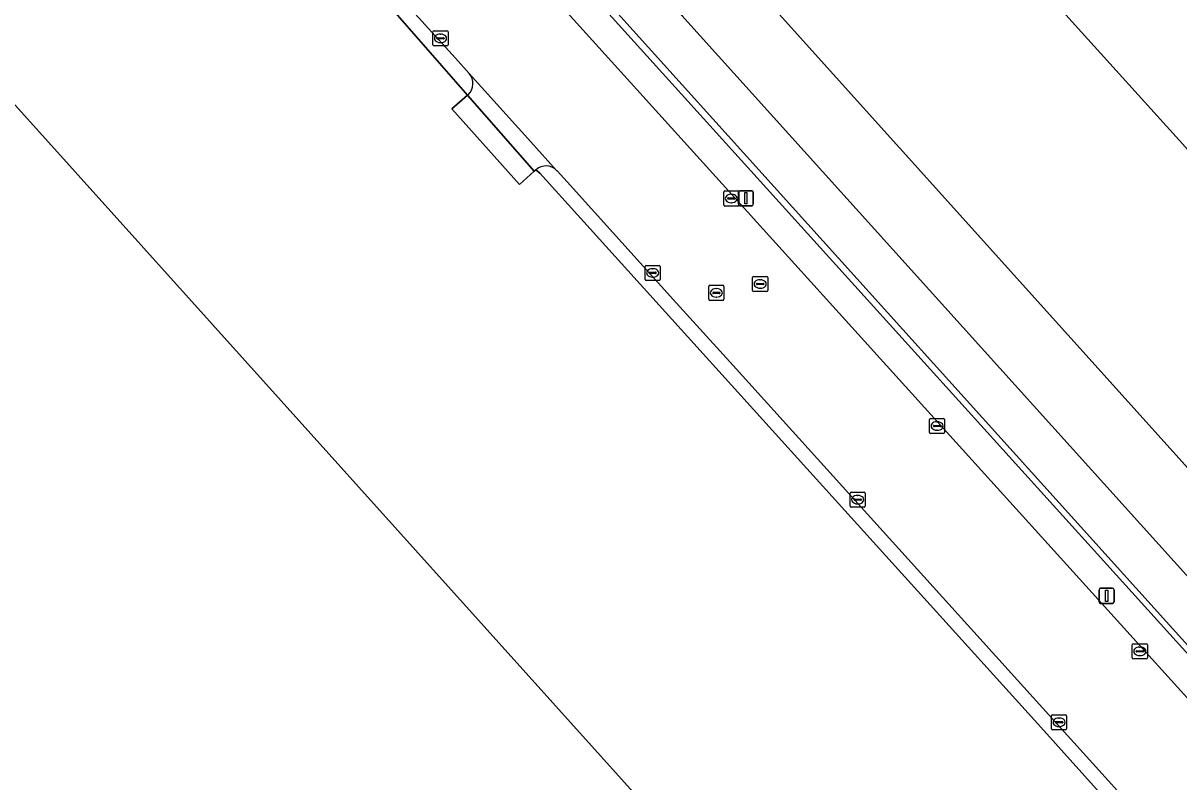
# Model space of a CAD drawing. Extents: x 156141 to 158132, y 385651 to 388333.
# Drawn here: x 156844.2 to 156920.6, y 387638.5 to 387688.6 of the extents above; entities that cross this region are included whole.
import ezdxf

# ---------------------------------------------------------------- set-up
doc = ezdxf.new("R2010")
doc.units = 0
for name, color, linetype in [('IMGEO_Erf', 7, 'Continuous'), ('IMGEO_Groenvoorziening', 7, 'Continuous'), ('IMGEO_Hek', 7, 'Continuous'), ('IMGEO_Kolk', 7, 'Continuous'), ('IMGEO_Lichtmast', 7, 'Continuous'), ('IMGEO_Pand', 7, 'Continuous'), ('IMGEO_Parkeervlak_gesloten', 7, 'Continuous'), ('IMGEO_Rijbaan_lokaal_gesloten', 7, 'Continuous'), ('IMGEO_Rijbaan_lokaal_open', 7, 'Continuous'), ('IMGEO_Rioolput', 7, 'Continuous')]:
    doc.layers.add(name, color=color, linetype=linetype)

msp = doc.modelspace()

# ---------------------------------------------------------------- linework, layer by layer
at = {"layer": 'IMGEO_Erf'}
msp.add_lwpolyline([(156919.423, 387633.226), (156911.468, 387642.071), (156896.43, 387658.694), (156878.364, 387678.665), (156878.118, 387678.899), (156878, 387678.794), (156877.02, 387677.922), (156872.551, 387682.919), (156873.602, 387683.816), (156868.188, 387689.996), (156865.486, 387691.341), (156821.88, 387739.622), (156820.798, 387742.434), (156782.826, 387784.436), (156649.326, 387932.102)], dxfattribs=at)
msp.add_lwpolyline([(156669.507, 387682.08), (156538.947, 387826.991), (156537.015, 387829.136), (156633.839, 387916.211), (156766.18, 387769.321), (156897.382, 387623.525), (156929.98, 387587.301), (156947.364, 387567.957), (156834.491, 387466.369), (156819.115, 387483.525), (156835.125, 387497.929)], close=True, dxfattribs=at)
at = {"layer": 'IMGEO_Groenvoorziening'}
for points in [[(156495.288, 387798.032), (156497.516, 387795.46), (156498.875, 387796.552), (156498.256, 387797.302), (156496.434, 387799.756), (156494.885, 387802.348), (156493.58, 387805.062), (156492.828, 387807.989), (156492.714, 387811.016), (156493.241, 387813.991), (156494.315, 387816.807), (156496.092, 387819.262), (156498.141, 387821.475), (156500.322, 387823.545), (156622.58, 387939.493), (156649.326, 387932.102), (156782.826, 387784.436), (156820.798, 387742.434), (156821.88, 387739.622), (156865.486, 387691.341), (156868.188, 387689.996), (156873.602, 387683.816), (156873.63, 387683.84)], [(156873.705, 387685.26), (156872.8, 387686.255), (156870.786, 387688.471), (156868.773, 387690.708), (156866.957, 387691.606), (156834.268, 387727.754), (156822.108, 387741.201), (156821.428, 387743.058), (156803.338, 387763.094)], [(156852.129, 387734.718), (156846.823, 387729.924), (156851.133, 387725.147), (156930.508, 387637.149), (156931.96, 387635.552), (156936.769, 387640.046)], [(156846.886, 387726.042), (156850.92, 387721.633), (156926.563, 387638.018), (156927.239, 387637.26), (156928.075, 387636.323)], [(156931.96, 387635.552), (156930.508, 387637.149), (156929.996, 387637.169), (156851.09, 387724.427)], [(156936.704, 387642.065), (156935.496, 387643.294), (156932.006, 387640.024), (156887.754, 387689.083), (156884.418, 387692.639)], [(156878.118, 387678.899), (156878.364, 387678.665), (156896.43, 387658.694), (156911.468, 387642.071), (156919.423, 387633.226), (156925.594, 387626.442), (156937.3, 387613.479), (156947.662, 387602.008), (156958.523, 387588.047), (156962.491, 387582.926), (156966.109, 387578.225), (156968.927, 387574.399), (156990.74, 387544.53), (156990.607, 387543.655), (156990.279, 387541.5), (156990.602, 387541.063), (156991.243, 387545.432), (156969.655, 387575.047), (156967.267, 387578.279), (156964.606, 387581.853), (156964.868, 387582.053), (156962.094, 387585.711), (156959.07, 387589.702)], [(156925.308, 387628.175), (156922.531, 387631.246), (156891.136, 387665.968), (156887.408, 387670.091), (156880.175, 387678.093), (156879.508, 387678.816), (156879.481, 387678.846)]]:
    msp.add_lwpolyline(points, dxfattribs=at)
msp.add_lwpolyline([(156851.133, 387725.147), (156846.823, 387729.924), (156846.494, 387729.504), (156851.09, 387724.427), (156929.996, 387637.169), (156930.508, 387637.149)], close=True, dxfattribs=at)
for centre, radius, start, end in [((156872.932, 387684.589), 1.024, 312.97771, 40.97553), ((156878.773, 387678.182), 0.971, 43.13988, 132.40649)]:
    msp.add_arc(centre, radius, start, end, dxfattribs=at)
at = {"layer": 'IMGEO_Hek'}
for points in [[(156873.602, 387683.816), (156868.188, 387689.996), (156865.486, 387691.341), (156821.88, 387739.622), (156820.798, 387742.434)], [(156930.508, 387637.149), (156851.133, 387725.147)], [(156968.927, 387574.399), (156967.593, 387576.201), (156966.109, 387578.225), (156962.491, 387582.926), (156958.523, 387588.047), (156947.662, 387602.008), (156937.3, 387613.479), (156925.594, 387626.442), (156919.423, 387633.226), (156911.468, 387642.071), (156896.43, 387658.694), (156878.364, 387678.665), (156878.118, 387678.899)]]:
    msp.add_lwpolyline(points, dxfattribs=at)
at = {"layer": 'IMGEO_Kolk'}
for p, q in [((156871.306, 387687.149), (156871.306, 387688.001)), ((156871.381, 387688.075), (156872.233, 387688.075)), ((156872.307, 387688.001), (156872.307, 387687.149)), ((156871.565, 387687.569), (156871.565, 387687.581)), ((156872.003, 387687.532), (156871.605, 387687.532)), ((156871.608, 387687.618), (156872.006, 387687.618)), ((156871.817, 387687.295), (156871.792, 387687.295)), ((156871.794, 387687.855), (156871.819, 387687.855)), ((156872.049, 387687.581), (156872.049, 387687.569)), ((156872.233, 387687.075), (156871.381, 387687.075)), ((156890.522, 387676.571), (156890.522, 387677.423)), ((156890.597, 387677.497), (156891.449, 387677.497)), ((156891.01, 387677.277), (156891.035, 387677.277)), ((156891.523, 387677.423), (156891.523, 387676.571)), ((156891.449, 387676.497), (156890.597, 387676.497)), ((156890.781, 387676.991), (156890.781, 387677.003)), ((156891.219, 387676.954), (156890.821, 387676.954)), ((156890.824, 387677.04), (156891.222, 387677.04)), ((156891.033, 387676.717), (156891.008, 387676.717)), ((156891.265, 387677.003), (156891.265, 387676.991)), ((156885.323, 387671.655), (156885.323, 387672.507)), ((156885.398, 387672.581), (156886.25, 387672.581)), ((156885.582, 387672.075), (156885.582, 387672.087)), ((156886.02, 387672.038), (156885.622, 387672.038)), ((156885.625, 387672.124), (156886.023, 387672.124)), ((156885.811, 387672.361), (156885.836, 387672.361)), ((156886.066, 387672.087), (156886.066, 387672.075)), ((156886.324, 387672.507), (156886.324, 387671.655)), ((156886.25, 387671.581), (156885.398, 387671.581)), ((156885.834, 387671.801), (156885.809, 387671.801)), ((156904.119, 387661.544), (156904.119, 387662.396)), ((156904.194, 387662.47), (156905.046, 387662.47)), ((156904.421, 387662.013), (156904.819, 387662.013)), ((156904.607, 387662.25), (156904.632, 387662.25)), ((156905.12, 387662.396), (156905.12, 387661.544)), ((156905.046, 387661.47), (156904.194, 387661.47)), ((156904.378, 387661.964), (156904.378, 387661.976)), ((156904.816, 387661.927), (156904.418, 387661.927)), ((156904.63, 387661.69), (156904.605, 387661.69)), ((156904.862, 387661.976), (156904.862, 387661.964)), ((156898.876, 387656.678), (156898.876, 387657.53)), ((156898.951, 387657.604), (156899.803, 387657.604)), ((156899.877, 387657.53), (156899.877, 387656.678)), ((156899.135, 387657.098), (156899.135, 387657.11)), ((156899.573, 387657.061), (156899.175, 387657.061)), ((156899.178, 387657.147), (156899.576, 387657.147)), ((156899.387, 387656.824), (156899.362, 387656.824)), ((156899.364, 387657.384), (156899.389, 387657.384)), ((156899.619, 387657.11), (156899.619, 387657.098)), ((156899.803, 387656.604), (156898.951, 387656.604)), ((156917.516, 387646.661), (156917.516, 387647.513)), ((156917.591, 387647.587), (156918.443, 387647.587)), ((156918.517, 387647.513), (156918.517, 387646.661)), ((156917.775, 387647.081), (156917.775, 387647.093)), ((156918.213, 387647.044), (156917.815, 387647.044)), ((156917.818, 387647.13), (156918.216, 387647.13)), ((156918.027, 387646.807), (156918.002, 387646.807)), ((156918.004, 387647.367), (156918.029, 387647.367)), ((156918.259, 387647.093), (156918.259, 387647.081)), ((156918.443, 387646.587), (156917.591, 387646.587)), ((156912.255, 387642.898), (156913.107, 387642.898)), ((156912.18, 387641.972), (156912.18, 387642.824)), ((156912.439, 387642.392), (156912.439, 387642.404)), ((156912.877, 387642.355), (156912.479, 387642.355)), ((156912.482, 387642.441), (156912.88, 387642.441)), ((156912.668, 387642.678), (156912.693, 387642.678)), ((156912.923, 387642.404), (156912.923, 387642.392)), ((156913.181, 387642.824), (156913.181, 387641.972)), ((156913.107, 387641.898), (156912.255, 387641.898)), ((156912.691, 387642.118), (156912.666, 387642.118))]:
    msp.add_line(p, q, dxfattribs=at)
for points in [[(156871.306, 387687.149), (156871.306, 387688.001)], [(156871.381, 387688.075), (156872.233, 387688.075)], [(156872.307, 387688.001), (156872.307, 387687.149)], [(156872.233, 387687.075), (156871.381, 387687.075)], [(156890.522, 387676.571), (156890.522, 387677.423)], [(156890.597, 387677.497), (156891.449, 387677.497)], [(156891.523, 387677.423), (156891.523, 387676.571)], [(156891.449, 387676.497), (156890.597, 387676.497)], [(156885.323, 387671.655), (156885.323, 387672.507)], [(156885.398, 387672.581), (156886.25, 387672.581)], [(156886.324, 387672.507), (156886.324, 387671.655)], [(156886.25, 387671.581), (156885.398, 387671.581)], [(156904.119, 387661.544), (156904.119, 387662.396)], [(156904.194, 387662.47), (156905.046, 387662.47)], [(156905.12, 387662.396), (156905.12, 387661.544)], [(156905.046, 387661.47), (156904.194, 387661.47)], [(156898.876, 387656.678), (156898.876, 387657.53)], [(156898.951, 387657.604), (156899.803, 387657.604)], [(156899.877, 387657.53), (156899.877, 387656.678)], [(156899.803, 387656.604), (156898.951, 387656.604)], [(156917.516, 387646.661), (156917.516, 387647.513)], [(156917.591, 387647.587), (156918.443, 387647.587)], [(156918.517, 387647.513), (156918.517, 387646.661)], [(156918.443, 387646.587), (156917.591, 387646.587)], [(156912.255, 387642.898), (156913.107, 387642.898)], [(156912.18, 387641.972), (156912.18, 387642.824)], [(156913.181, 387642.824), (156913.181, 387641.972)], [(156913.107, 387641.898), (156912.255, 387641.898)]]:
    msp.add_lwpolyline(points, dxfattribs=at)
for centre, radius, start, end in [((156871.383, 387687.999), 0.0765, 91.55205, 178.44795), ((156871.383, 387687.999), 0.0765, 91.55205, 178.44795), ((156872.231, 387687.999), 0.0765, 1.55205, 88.44795), ((156872.231, 387687.999), 0.0765, 1.55205, 88.44795), ((156871.605, 387687.578), 0.0403, 85.87752, 175.75265), ((156871.602, 387687.568), 0.0366, 178.93798, 274.71019), ((156872.006, 387687.575), 0.043, 264.86636, 352.45326), ((156872.01, 387687.58), 0.0386, 1.73085, 96.63898), ((156871.383, 387687.151), 0.0765, 181.55205, 268.44795), ((156871.383, 387687.151), 0.0765, 181.55205, 268.44795), ((156872.231, 387687.151), 0.0765, 271.55205, 358.44795), ((156872.231, 387687.151), 0.0765, 271.55205, 358.44795), ((156890.599, 387677.421), 0.0765, 91.55205, 178.44795), ((156890.599, 387677.421), 0.0765, 91.55205, 178.44795), ((156891.447, 387677.421), 0.0765, 1.55205, 88.44795), ((156891.447, 387677.421), 0.0765, 1.55205, 88.44795), ((156890.599, 387676.573), 0.0765, 181.55205, 268.44795), ((156890.599, 387676.573), 0.0765, 181.55205, 268.44795), ((156890.821, 387677), 0.0403, 85.87752, 175.75265), ((156890.818, 387676.99), 0.0366, 178.93798, 274.71019), ((156891.222, 387676.997), 0.043, 264.86636, 352.45326), ((156891.226, 387677.002), 0.0386, 1.73085, 96.63898), ((156891.447, 387676.573), 0.0765, 271.55205, 358.44795), ((156891.447, 387676.573), 0.0765, 271.55205, 358.44795), ((156885.4, 387672.505), 0.0765, 91.55205, 178.44795), ((156885.4, 387672.505), 0.0765, 91.55205, 178.44795), ((156885.622, 387672.084), 0.0403, 85.87752, 175.75265), ((156885.619, 387672.074), 0.0366, 178.93798, 274.71019), ((156886.023, 387672.081), 0.043, 264.86636, 352.45326), ((156886.027, 387672.086), 0.0386, 1.73085, 96.63898), ((156886.248, 387672.505), 0.0765, 1.55205, 88.44795), ((156886.248, 387672.505), 0.0765, 1.55205, 88.44795), ((156885.4, 387671.657), 0.0765, 181.55205, 268.44795), ((156885.4, 387671.657), 0.0765, 181.55205, 268.44795), ((156886.248, 387671.657), 0.0765, 271.55205, 358.44795), ((156886.248, 387671.657), 0.0765, 271.55205, 358.44795), ((156904.196, 387662.394), 0.0765, 91.55205, 178.44795), ((156904.196, 387662.394), 0.0765, 91.55205, 178.44795), ((156904.418, 387661.973), 0.0403, 85.87752, 175.75265), ((156904.823, 387661.975), 0.0386, 1.73085, 96.63898), ((156905.044, 387662.394), 0.0765, 1.55205, 88.44795), ((156905.044, 387662.394), 0.0765, 1.55205, 88.44795), ((156904.196, 387661.546), 0.0765, 181.55205, 268.44795), ((156904.196, 387661.546), 0.0765, 181.55205, 268.44795), ((156904.415, 387661.963), 0.0366, 178.93798, 274.71019), ((156904.819, 387661.97), 0.043, 264.86636, 352.45326), ((156905.044, 387661.546), 0.0765, 271.55205, 358.44795), ((156905.044, 387661.546), 0.0765, 271.55205, 358.44795), ((156898.953, 387657.528), 0.0765, 91.55205, 178.44795), ((156898.953, 387657.528), 0.0765, 91.55205, 178.44795), ((156899.801, 387657.528), 0.0765, 1.55205, 88.44795), ((156899.801, 387657.528), 0.0765, 1.55205, 88.44795), ((156898.953, 387656.68), 0.0765, 181.55205, 268.44795), ((156898.953, 387656.68), 0.0765, 181.55205, 268.44795), ((156899.175, 387657.107), 0.0403, 85.87752, 175.75265), ((156899.172, 387657.097), 0.0366, 178.93798, 274.71019), ((156899.576, 387657.104), 0.043, 264.86636, 352.45326), ((156899.58, 387657.109), 0.0386, 1.73085, 96.63898), ((156899.801, 387656.68), 0.0765, 271.55205, 358.44795), ((156899.801, 387656.68), 0.0765, 271.55205, 358.44795), ((156917.593, 387647.511), 0.0765, 91.55205, 178.44795), ((156917.593, 387647.511), 0.0765, 91.55205, 178.44795), ((156918.441, 387647.511), 0.0765, 1.55205, 88.44795), ((156918.441, 387647.511), 0.0765, 1.55205, 88.44795), ((156917.815, 387647.09), 0.0403, 85.87752, 175.75265), ((156917.812, 387647.08), 0.0366, 178.93798, 274.71019), ((156918.216, 387647.087), 0.043, 264.86636, 352.45326), ((156918.22, 387647.092), 0.0386, 1.73085, 96.63898), ((156917.593, 387646.663), 0.0765, 181.55205, 268.44795), ((156917.593, 387646.663), 0.0765, 181.55205, 268.44795), ((156918.441, 387646.663), 0.0765, 271.55205, 358.44795), ((156918.441, 387646.663), 0.0765, 271.55205, 358.44795), ((156912.257, 387642.822), 0.0765, 91.55205, 178.44795), ((156912.257, 387642.822), 0.0765, 91.55205, 178.44795), ((156913.105, 387642.822), 0.0765, 1.55205, 88.44795), ((156913.105, 387642.822), 0.0765, 1.55205, 88.44795), ((156912.479, 387642.401), 0.0403, 85.87752, 175.75265), ((156912.476, 387642.391), 0.0366, 178.93798, 274.71019), ((156912.88, 387642.398), 0.043, 264.86636, 352.45326), ((156912.884, 387642.403), 0.0386, 1.73085, 96.63898), ((156912.257, 387641.974), 0.0765, 181.55205, 268.44795), ((156912.257, 387641.974), 0.0765, 181.55205, 268.44795), ((156913.105, 387641.974), 0.0765, 271.55205, 358.44795), ((156913.105, 387641.974), 0.0765, 271.55205, 358.44795)]:
    msp.add_arc(centre, radius, start, end, dxfattribs=at)
for centre, major_axis, ratio, start_param, end_param in [((156871.793, 387687.575), (-0.387, 0.002), 0.722429, 4.712389, 7.853982), ((156871.818, 387687.575), (-0.39, 0.002), 0.717154, 1.570796, 4.712389), ((156891.009, 387676.997), (-0.387, 0.002), 0.722429, 4.712389, 7.853982), ((156891.034, 387676.997), (-0.39, 0.002), 0.717154, 1.570796, 4.712389), ((156885.81, 387672.081), (-0.387, 0.002), 0.722429, 4.712389, 7.853982), ((156885.835, 387672.081), (-0.39, 0.002), 0.717154, 1.570796, 4.712389), ((156904.606, 387661.97), (-0.387, 0.002), 0.722429, 4.712389, 7.853982), ((156904.631, 387661.97), (-0.39, 0.002), 0.717154, 1.570796, 4.712389), ((156899.363, 387657.104), (-0.387, 0.002), 0.722429, 4.712389, 7.853982), ((156899.388, 387657.104), (-0.39, 0.002), 0.717154, 1.570796, 4.712389), ((156918.003, 387647.087), (-0.387, 0.002), 0.722429, 4.712389, 7.853982), ((156918.028, 387647.087), (-0.39, 0.002), 0.717154, 1.570796, 4.712389), ((156912.667, 387642.398), (-0.387, 0.002), 0.722429, 4.712389, 7.853982), ((156912.692, 387642.398), (-0.39, 0.002), 0.717154, 1.570796, 4.712389)]:
    msp.add_ellipse(centre, major_axis=major_axis, ratio=ratio, start_param=start_param, end_param=end_param, dxfattribs=at)
at = {"layer": 'IMGEO_Lichtmast'}
for p, q in [((156891.488, 387676.612), (156891.488, 387677.412)), ((156891.488, 387677.412), (156891.488, 387676.612)), ((156891.588, 387677.512), (156892.378, 387677.512)), ((156892.378, 387677.512), (156891.588, 387677.512)), ((156892.478, 387677.412), (156892.478, 387676.612)), ((156892.478, 387676.612), (156892.478, 387677.412)), ((156892.378, 387676.512), (156891.588, 387676.512)), ((156891.588, 387676.512), (156892.378, 387676.512)), ((156915.327, 387650.355), (156915.327, 387651.155)), ((156915.327, 387651.155), (156915.327, 387650.355)), ((156915.427, 387651.255), (156916.217, 387651.255)), ((156916.217, 387651.255), (156915.427, 387651.255)), ((156916.317, 387651.155), (156916.317, 387650.355)), ((156916.317, 387650.355), (156916.317, 387651.155)), ((156916.217, 387650.255), (156915.427, 387650.255)), ((156915.427, 387650.255), (156916.217, 387650.255))]:
    msp.add_line(p, q, dxfattribs=at)
for points in [[(156891.908, 387677.387), (156892.058, 387677.387), (156892.058, 387676.637), (156891.908, 387676.637), (156891.908, 387677.387)], [(156915.747, 387651.13), (156915.897, 387651.13), (156915.897, 387650.38), (156915.747, 387650.38), (156915.747, 387651.13)]]:
    msp.add_lwpolyline(points, dxfattribs=at)
for centre, start, end in [((156891.588, 387677.412), 90, 180), ((156891.588, 387677.412), 90, 180), ((156892.378, 387677.412), 0, 90), ((156892.378, 387677.412), 360, 90), ((156891.588, 387676.612), 180, 270), ((156891.588, 387676.612), 180, 270), ((156892.378, 387676.612), 270, 0), ((156892.378, 387676.612), 270, 0), ((156915.427, 387651.155), 90, 180), ((156915.427, 387651.155), 90, 180), ((156916.217, 387651.155), 0, 90), ((156916.217, 387651.155), 360, 90), ((156915.427, 387650.355), 180, 270), ((156915.427, 387650.355), 180, 270), ((156916.217, 387650.355), 270, 0), ((156916.217, 387650.355), 270, 0)]:
    msp.add_arc(centre, 0.1, start, end, dxfattribs=at)
at = {"layer": 'IMGEO_Pand'}
for points in [[(156766.18, 387769.321), (156633.839, 387916.211), (156537.015, 387829.136), (156538.947, 387826.991), (156669.507, 387682.08), (156835.125, 387497.929), (156819.115, 387483.525), (156834.491, 387466.369), (156947.364, 387567.957), (156929.98, 387587.301), (156897.382, 387623.525)], [(156913.722, 387748.724), (156898.251, 387765.852), (156871.789, 387741.902), (156872.918, 387740.654), (156871.877, 387739.726), (156875.665, 387735.537), (156873.183, 387733.293), (156873.405, 387733.048), (156933.912, 387666.142), (156963.879, 387693.195)]]:
    msp.add_lwpolyline(points, close=True, dxfattribs=at)
at = {"layer": 'IMGEO_Parkeervlak_gesloten'}
msp.add_lwpolyline([(156890.937, 387692.024), (156887.754, 387689.083), (156932.006, 387640.024), (156935.496, 387643.294), (156891.025, 387692.705)], dxfattribs=at)
at = {"layer": 'IMGEO_Rijbaan_lokaal_gesloten'}
for points in [[(156655.967, 387926.056), (156698.289, 387879.306), (156783.496, 387785.044), (156803.338, 387763.094), (156821.428, 387743.058), (156822.108, 387741.201), (156834.268, 387727.754), (156866.957, 387691.606), (156868.773, 387690.708), (156870.786, 387688.471), (156872.8, 387686.255), (156873.705, 387685.26), (156877.781, 387680.737), (156879.481, 387678.846), (156879.508, 387678.816), (156880.175, 387678.093), (156887.408, 387670.091), (156891.136, 387665.968), (156922.531, 387631.246)], [(156951.883, 387610.008), (156938.709, 387624.566), (156937.156, 387626.245), (156936.961, 387626.04), (156932.395, 387631.097), (156927.003, 387637.043), (156927.239, 387637.26), (156926.563, 387638.018), (156850.92, 387721.633), (156846.886, 387726.042), (156846.681, 387725.852), (156833.362, 387740.578), (156825.564, 387749.197), (156825.782, 387749.394), (156821.381, 387754.269), (156808.654, 387768.305), (156739.745, 387844.55)], [(156852.919, 387734.652), (156865.387, 387721.065), (156865.548, 387720.885), (156888.369, 387695.558), (156891.025, 387692.705), (156935.496, 387643.294), (156936.704, 387642.065)], [(156944.666, 387632.391), (156941.143, 387629.361), (156965.327, 387602.983), (157034.727, 387665.725), (157003.921, 387699.954), (156948.826, 387649.907), (156933.912, 387666.142), (156873.405, 387733.048)]]:
    msp.add_lwpolyline(points, dxfattribs=at)
at = {"layer": 'IMGEO_Rijbaan_lokaal_open'}
for points in [[(156879.481, 387678.846), (156877.781, 387680.737), (156873.705, 387685.26)], [(156873.63, 387683.84), (156873.602, 387683.816), (156878, 387678.794), (156878.118, 387678.899)]]:
    msp.add_lwpolyline(points, dxfattribs=at)
msp.add_lwpolyline([(156873.602, 387683.816), (156872.551, 387682.919), (156877.02, 387677.922), (156878, 387678.794)], close=True, dxfattribs=at)
for centre, radius, start, end in [((156872.932, 387684.589), 1.024, 312.97771, 40.97553), ((156878.773, 387678.182), 0.971, 43.13988, 132.40649)]:
    msp.add_arc(centre, radius, start, end, dxfattribs=at)
at = {"layer": 'IMGEO_Rioolput'}
for p, q in [((156889.534, 387670.337), (156889.534, 387671.189)), ((156889.609, 387671.263), (156890.461, 387671.263)), ((156890.535, 387671.189), (156890.535, 387670.337)), ((156892.429, 387670.922), (156892.429, 387671.774)), ((156892.504, 387671.848), (156893.356, 387671.848)), ((156892.688, 387671.342), (156892.688, 387671.354)), ((156893.126, 387671.305), (156892.728, 387671.305)), ((156892.731, 387671.391), (156893.129, 387671.391)), ((156892.917, 387671.628), (156892.942, 387671.628)), ((156893.172, 387671.354), (156893.172, 387671.342)), ((156893.43, 387671.774), (156893.43, 387670.922)), ((156889.793, 387670.757), (156889.793, 387670.769)), ((156890.231, 387670.72), (156889.833, 387670.72)), ((156889.836, 387670.806), (156890.234, 387670.806)), ((156890.045, 387670.483), (156890.02, 387670.483)), ((156890.022, 387671.043), (156890.047, 387671.043)), ((156890.277, 387670.769), (156890.277, 387670.757)), ((156893.356, 387670.848), (156892.504, 387670.848)), ((156892.94, 387671.068), (156892.915, 387671.068)), ((156890.461, 387670.263), (156889.609, 387670.263))]:
    msp.add_line(p, q, dxfattribs=at)
for points in [[(156889.534, 387670.337), (156889.534, 387671.189)], [(156889.609, 387671.263), (156890.461, 387671.263)], [(156890.535, 387671.189), (156890.535, 387670.337)], [(156892.429, 387670.922), (156892.429, 387671.774)], [(156892.504, 387671.848), (156893.356, 387671.848)], [(156893.43, 387671.774), (156893.43, 387670.922)], [(156893.356, 387670.848), (156892.504, 387670.848)], [(156890.461, 387670.263), (156889.609, 387670.263)]]:
    msp.add_lwpolyline(points, dxfattribs=at)
for centre, radius, start, end in [((156889.611, 387671.187), 0.0765, 91.55205, 178.44795), ((156889.611, 387671.187), 0.0765, 91.55205, 178.44795), ((156890.459, 387671.187), 0.0765, 1.55205, 88.44795), ((156890.459, 387671.187), 0.0765, 1.55205, 88.44795), ((156892.506, 387671.772), 0.0765, 91.55205, 178.44795), ((156892.506, 387671.772), 0.0765, 91.55205, 178.44795), ((156892.728, 387671.351), 0.0403, 85.87752, 175.75265), ((156892.725, 387671.341), 0.0366, 178.93798, 274.71019), ((156893.129, 387671.348), 0.043, 264.86636, 352.45326), ((156893.133, 387671.353), 0.0386, 1.73085, 96.63898), ((156893.354, 387671.772), 0.0765, 1.55205, 88.44795), ((156893.354, 387671.772), 0.0765, 1.55205, 88.44795), ((156889.833, 387670.766), 0.0403, 85.87752, 175.75265), ((156889.83, 387670.756), 0.0366, 178.93798, 274.71019), ((156890.234, 387670.763), 0.043, 264.86636, 352.45326), ((156890.238, 387670.768), 0.0386, 1.73085, 96.63898), ((156892.506, 387670.924), 0.0765, 181.55205, 268.44795), ((156892.506, 387670.924), 0.0765, 181.55205, 268.44795), ((156893.354, 387670.924), 0.0765, 271.55205, 358.44795), ((156893.354, 387670.924), 0.0765, 271.55205, 358.44795), ((156889.611, 387670.339), 0.0765, 181.55205, 268.44795), ((156889.611, 387670.339), 0.0765, 181.55205, 268.44795), ((156890.459, 387670.339), 0.0765, 271.55205, 358.44795), ((156890.459, 387670.339), 0.0765, 271.55205, 358.44795)]:
    msp.add_arc(centre, radius, start, end, dxfattribs=at)
for centre, major_axis, ratio, start_param, end_param in [((156892.916, 387671.348), (-0.387, 0.002), 0.722429, 4.712389, 7.853982), ((156892.941, 387671.348), (-0.39, 0.002), 0.717154, 1.570796, 4.712389), ((156890.021, 387670.763), (-0.387, 0.002), 0.722429, 4.712389, 7.853982), ((156890.046, 387670.763), (-0.39, 0.002), 0.717154, 1.570796, 4.712389)]:
    msp.add_ellipse(centre, major_axis=major_axis, ratio=ratio, start_param=start_param, end_param=end_param, dxfattribs=at)

doc.saveas('drawing.dxf')
